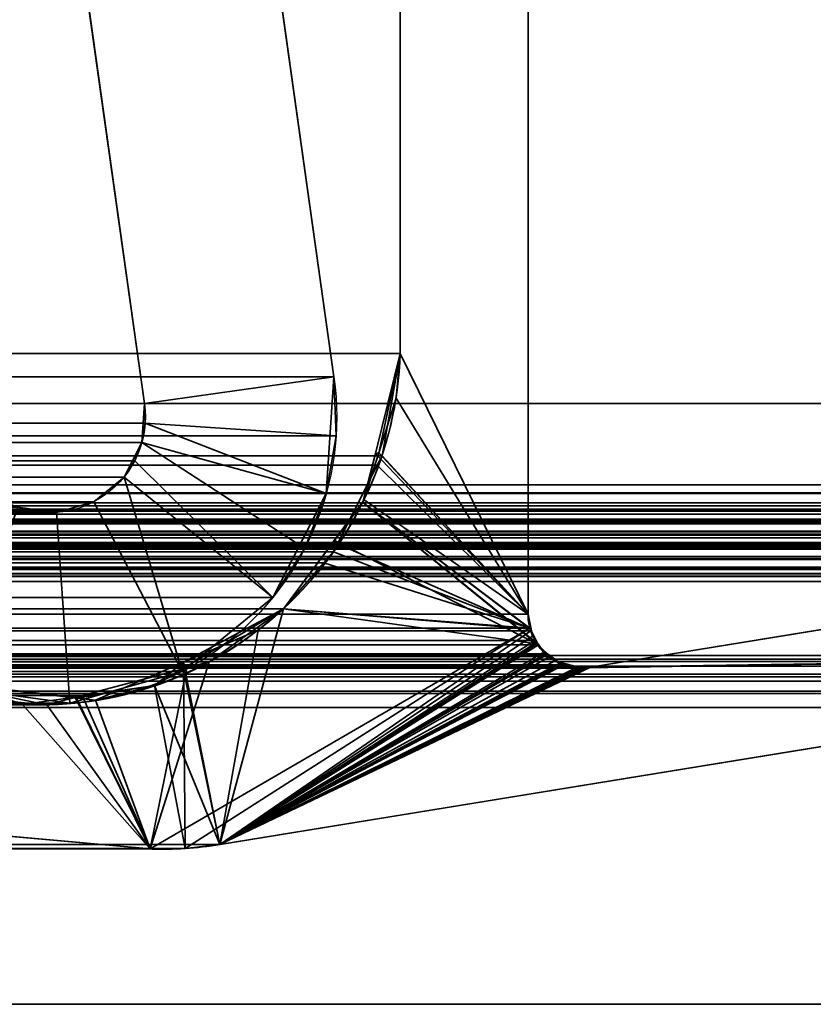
# Model space of a CAD drawing. Header units: millimetres. Extents: x -603 to 3703, y -120 to 193.
# Tile 914 of 938: x 3499.51 to 3505.74, y 2.65 to 10.36. Entities that reach past the tile are written whole.
import ezdxf

# ---------------------------------------------------------------- set-up
doc = ezdxf.new("R2010")
doc.units = ezdxf.units.MM
doc.layers.add('151', color=7, linetype='Continuous', true_color=0xffffff)

# ---------------------------------------------------------------- blocks, each defined once
blk = doc.blocks.new('UG_SURFACE_003')
at = {"layer": '151', "color": 252, "linetype": 'Continuous', "lineweight": 35}
for points in [[(3702.5001, -35, 2213.0001), (3702.5001, 174.4, 2213.0001), (2297.4999, 174.4, 2213.0001), (2297.4999, -35, 2213.0001)], [(2447.5, -35, 2063), (2447.5, 174.4, 2063), (3552.5, 174.4, 2063), (3552.5, -35, 2063)]]:
    blk.add_3dface(points, dxfattribs=at)
blk = doc.blocks.new('UG_SURFACE_166')
at = {"layer": '151', "color": 252, "linetype": 'Continuous', "lineweight": 35}
for points in [[(2486.0001, -46.92, 2022.5), (3513.9999, -46.92, 2022.5), (3513.9999, 14.42, 2022.5), (2486.0001, 14.42, 2022.5)], [(2487.5, -46.92, 2020.9999), (2487.5, 14.42, 2020.9999), (3512.5, 14.42, 2020.9999), (3512.5, -46.92, 2020.9999)], [(2498.9548, 14.2001, 2009.5453), (2498.0218, 7.5631, 2010.478), (3501.9782, 7.5631, 2010.478), (3501.0452, 14.2001, 2009.5453)], [(3500.4928, 7.3544, 2008.9927), (3499.5599, 13.9913, 2008.06), (3501.0452, 14.2001, 2009.5453), (3501.9782, 7.5631, 2010.478)], [(2500.4401, 13.9913, 2008.06), (3499.5599, 13.9913, 2008.06), (3500.4928, 7.3544, 2008.9927), (2499.5072, 7.3544, 2008.9927)], [(3501.9782, 7.5631, 2010.478), (2498.0218, 7.5631, 2010.478), (2498.0049, 7.1028, 2010.4952)], [(3501.9951, 7.1028, 2010.4952), (3501.9782, 7.5631, 2010.478), (2498.0049, 7.1028, 2010.4952)], [(3501.9782, 7.5631, 2010.478), (3501.9951, 7.1028, 2010.4952), (3500.4983, 7.2009, 2008.9984), (3500.4928, 7.3544, 2008.9927)], [(2499.5017, 7.2009, 2008.9984), (3500.4928, 7.3544, 2008.9927), (3500.4983, 7.2009, 2008.9984)], [(2499.5017, 7.2009, 2008.9984), (2499.5072, 7.3544, 2008.9927), (3500.4928, 7.3544, 2008.9927)], [(3500.4983, 7.2009, 2008.9984), (3500.4728, 7.0496, 2008.9726), (2499.5272, 7.0496, 2008.9726), (2499.5017, 7.2009, 2008.9984)], [(3501.9181, 6.6487, 2010.4182), (3501.7502, 6.2198, 2010.2503), (3500.4728, 7.0496, 2008.9726), (3500.4983, 7.2009, 2008.9984)], [(3500.4983, 7.2009, 2008.9984), (3501.9951, 7.1028, 2010.4952), (3501.9181, 6.6487, 2010.4182)], [(2498.0049, 7.1028, 2010.4952), (2498.0819, 6.6487, 2010.4182), (3501.9181, 6.6487, 2010.4182), (3501.9951, 7.1028, 2010.4952)], [(2499.5832, 6.9066, 2008.9169), (2499.5272, 7.0496, 2008.9726), (3500.4728, 7.0496, 2008.9726)], [(2499.5832, 6.9066, 2008.9169), (3500.4728, 7.0496, 2008.9726), (3500.4168, 6.9066, 2008.9169)], [(3500.4168, 6.9066, 2008.9169), (3500.4728, 7.0496, 2008.9726), (3501.7502, 6.2198, 2010.2503), (3501.4985, 5.834, 2009.9986)], [(3500.4168, 6.9066, 2008.9169), (3500.3328, 6.778, 2008.8329), (2499.6672, 6.778, 2008.8329), (2499.5832, 6.9066, 2008.9169)], [(3501.4985, 5.834, 2009.9986), (3500.7889, 5.2542, 2009.289), (3500.3328, 6.778, 2008.8329), (3500.4168, 6.9066, 2008.9169)], [(3500.0963, 6.5847, 2008.5964), (2499.9037, 6.5847, 2008.5964), (2499.6672, 6.778, 2008.8329), (3500.3328, 6.778, 2008.8329)], [(3500.7889, 5.2542, 2009.289), (3500.0963, 6.5847, 2008.5964), (3500.3328, 6.778, 2008.8329)], [(3501.9181, 6.6487, 2010.4182), (2498.0819, 6.6487, 2010.4182), (2498.2498, 6.2198, 2010.2503)], [(3501.7502, 6.2198, 2010.2503), (3501.9181, 6.6487, 2010.4182), (2498.2498, 6.2198, 2010.2503)], [(3499.8024, 6.5018, 2008.3022), (2500.1976, 6.5018, 2008.3022), (2499.9037, 6.5847, 2008.5964), (3500.0963, 6.5847, 2008.5964)], [(3499.8024, 6.5018, 2008.3022), (3500.0963, 6.5847, 2008.5964), (3500.7889, 5.2542, 2009.289), (3499.907, 5.0055, 2008.4069)], [(3499.4996, 6.543, 2007.9997), (2500.5004, 6.543, 2007.9997), (2500.1976, 6.5018, 2008.3022), (3499.8024, 6.5018, 2008.3022)], [(3499.907, 5.0055, 2008.4069), (3498.9989, 5.1291, 2007.499), (3499.4996, 6.543, 2007.9997), (3499.8024, 6.5018, 2008.3022)], [(2498.2498, 6.2198, 2010.2503), (2498.5015, 5.834, 2009.9986), (3501.4985, 5.834, 2009.9986), (3501.7502, 6.2198, 2010.2503)], [(3501.4985, 5.834, 2009.9986), (2498.5015, 5.834, 2009.9986), (2499.2111, 5.2542, 2009.289), (3500.7889, 5.2542, 2009.289)], [(3500.7889, 5.2542, 2009.289), (2499.2111, 5.2542, 2009.289), (2500.093, 5.0055, 2008.4069), (3499.907, 5.0055, 2008.4069)], [(3499.907, 5.0055, 2008.4069), (2500.093, 5.0055, 2008.4069), (2501.0011, 5.1291, 2007.499), (3498.9989, 5.1291, 2007.499)]]:
    blk.add_3dface(points, dxfattribs=at)
blk = doc.blocks.new('UG_SURFACE_167')
at = {"layer": '151', "color": 252, "linetype": 'Continuous', "lineweight": 35}
for points in [[(3500.4928, 7.3544, -7), (3499.5599, 13.9913, -7), (3501.0452, 14.2001, -7), (3501.9782, 7.5631, -7)], [(3501.9782, 7.5631, 2010.478), (3501.0452, 14.2001, 2009.5453), (3499.5599, 13.9913, 2008.06), (3500.4928, 7.3544, 2008.9927)], [(3501.0452, 14.2001, 2009.5453), (3501.9782, 7.5631, 2010.478), (3501.9782, 7.5631, -7), (3501.0452, 14.2001, -7)], [(3499.5599, 13.9913, 2008.06), (3499.5599, 13.9913, -7), (3500.4928, 7.3544, -7), (3500.4928, 7.3544, 2008.9927)], [(3501.9782, 7.5631, -7), (3501.9181, 6.6487, -7), (3500.4728, 7.0496, -7), (3500.4928, 7.3544, -7)], [(3500.4928, 7.3544, 2008.9927), (3500.4983, 7.2009, 2008.9984), (3501.9951, 7.1028, 2010.4952), (3501.9782, 7.5631, 2010.478)], [(3501.9782, 7.5631, -7), (3501.9951, 7.1028, 2010.4952), (3501.9181, 6.6487, 2010.4182)], [(3501.9181, 6.6487, 2010.4182), (3501.9181, 6.6487, -7), (3501.9782, 7.5631, -7)], [(3501.9782, 7.5631, -7), (3501.9782, 7.5631, 2010.478), (3501.9951, 7.1028, 2010.4952)], [(3500.4928, 7.3544, -7), (3500.4728, 7.0496, -7), (3500.4728, 7.0496, 2008.9726)], [(3500.4728, 7.0496, 2008.9726), (3500.4983, 7.2009, 2008.9984), (3500.4928, 7.3544, -7)], [(3500.4983, 7.2009, 2008.9984), (3500.4928, 7.3544, 2008.9927), (3500.4928, 7.3544, -7)], [(3500.4983, 7.2009, 2008.9984), (3500.4728, 7.0496, 2008.9726), (3501.7502, 6.2198, 2010.2503), (3501.9181, 6.6487, 2010.4182)], [(3501.9181, 6.6487, 2010.4182), (3501.9951, 7.1028, 2010.4952), (3500.4983, 7.2009, 2008.9984)], [(3500.4728, 7.0496, -7), (3500.3328, 6.778, -7), (3500.3328, 6.778, 2008.8329)], [(3500.3328, 6.778, 2008.8329), (3500.4168, 6.9066, 2008.9169), (3500.4728, 7.0496, -7)], [(3501.9181, 6.6487, -7), (3501.4985, 5.834, -7), (3500.3328, 6.778, -7), (3500.4728, 7.0496, -7)], [(3500.4168, 6.9066, 2008.9169), (3500.4728, 7.0496, 2008.9726), (3500.4728, 7.0496, -7)], [(3501.4985, 5.834, 2009.9986), (3501.7502, 6.2198, 2010.2503), (3500.4728, 7.0496, 2008.9726), (3500.4168, 6.9066, 2008.9169)], [(3500.4168, 6.9066, 2008.9169), (3500.3328, 6.778, 2008.8329), (3500.7889, 5.2542, 2009.289), (3501.4985, 5.834, 2009.9986)], [(3500.3328, 6.778, 2008.8329), (3500.3328, 6.778, -7), (3500.0963, 6.5847, -7), (3500.0963, 6.5847, 2008.5964)], [(3501.4985, 5.834, -7), (3500.7889, 5.2542, -7), (3500.0963, 6.5847, -7), (3500.3328, 6.778, -7)], [(3500.3328, 6.778, 2008.8329), (3500.0963, 6.5847, 2008.5964), (3500.7889, 5.2542, 2009.289)], [(3501.9181, 6.6487, -7), (3501.7502, 6.2198, 2010.2503), (3501.4985, 5.834, 2009.9986)], [(3501.4985, 5.834, 2009.9986), (3501.4985, 5.834, -7), (3501.9181, 6.6487, -7)], [(3501.9181, 6.6487, -7), (3501.9181, 6.6487, 2010.4182), (3501.7502, 6.2198, 2010.2503)], [(3500.0963, 6.5847, 2008.5964), (3500.0963, 6.5847, -7), (3499.8024, 6.5018, -7), (3499.8024, 6.5018, 2008.3022)], [(3499.8024, 6.5018, -7), (3500.0963, 6.5847, -7), (3500.7889, 5.2542, -7), (3499.907, 5.0055, -7)], [(3499.907, 5.0055, 2008.4069), (3500.7889, 5.2542, 2009.289), (3500.0963, 6.5847, 2008.5964), (3499.8024, 6.5018, 2008.3022)], [(3499.4996, 6.543, -7), (3499.8024, 6.5018, -7), (3499.907, 5.0055, -7), (3498.9989, 5.1291, -7)], [(3499.8024, 6.5018, 2008.3022), (3499.4996, 6.543, 2007.9997), (3498.9989, 5.1291, 2007.499), (3499.907, 5.0055, 2008.4069)], [(3499.8024, 6.5018, 2008.3022), (3499.8024, 6.5018, -7), (3499.4996, 6.543, -7), (3499.4996, 6.543, 2007.9997)], [(3500.7889, 5.2542, 2009.289), (3500.7889, 5.2542, -7), (3501.4985, 5.834, -7), (3501.4985, 5.834, 2009.9986)], [(3499.907, 5.0055, 2008.4069), (3499.907, 5.0055, -7), (3500.7889, 5.2542, -7), (3500.7889, 5.2542, 2009.289)], [(3498.9989, 5.1291, 2007.499), (3498.9989, 5.1291, -7), (3499.907, 5.0055, -7), (3499.907, 5.0055, 2008.4069)]]:
    blk.add_3dface(points, dxfattribs=at)
blk = doc.blocks.new('UG_SURFACE_221')
at = {"layer": '151', "color": 7, "linetype": 'Continuous', "lineweight": 35}
for points in [[(2489.4385, 6.7187, 2019.0616), (2489.4385, 11.8663, 2019.0616), (3510.5615, 11.8663, 2019.0616), (3510.5615, 6.7187, 2019.0616)], [(2496.5, 11.8277, 2012.0001), (2496.5, 5.7035, 2012.0001), (3503.5, 5.7035, 2012.0001), (3503.5, 11.8277, 2012.0001)], [(3503.5, 11.8277, 2012.0001), (3503.5, 5.7035, 2012.0001), (3502.4979, 7.7467, 2010.9978), (3502.4979, 11.5427, 2010.9978)], [(3511.5888, 7.3541, 2020.0887), (3511.5888, 11.6334, 2020.0887), (2488.4112, 11.6334, 2020.0887), (2488.4112, 7.3541, 2020.0887)], [(3502.4979, 11.5427, 2010.9978), (3502.4979, 7.7467, 2010.9978), (2497.5021, 7.7467, 2010.9978), (2497.5021, 11.5427, 2010.9978)], [(2497.5021, 7.7467, 2010.9978), (3502.4979, 7.7467, 2010.9978), (3502.3558, 6.9462, 2010.8557)], [(2497.6442, 6.9462, 2010.8557), (2497.5021, 7.7467, 2010.9978), (3502.3558, 6.9462, 2010.8557)], [(3503.5, 5.7035, 2012.0001), (3502.3558, 6.9462, 2010.8557), (3502.4979, 7.7467, 2010.9978)], [(3512.9354, 6.5775, 2021.4353), (3511.5888, 7.3541, 2020.0887), (2488.4112, 7.3541, 2020.0887), (2487.0646, 6.5775, 2021.4353)], [(3502.3558, 6.9462, 2010.8557), (3502.3179, 6.8713, 2010.8178), (2497.6821, 6.8713, 2010.8178), (2497.6442, 6.9462, 2010.8557)], [(3502.3179, 6.8713, 2010.8178), (3502.3558, 6.9462, 2010.8557), (3503.5, 5.7035, 2012.0001)], [(2498.0245, 6.1935, 2010.4754), (2497.6821, 6.8713, 2010.8178), (3502.3179, 6.8713, 2010.8178)], [(2498.0245, 6.1935, 2010.4754), (3502.3179, 6.8713, 2010.8178), (3501.9755, 6.1935, 2010.4754)], [(3503.5, 5.7035, 2012.0001), (3503.5145, 5.5934, 2012.0144), (3501.9755, 6.1935, 2010.4754), (3502.3179, 6.8713, 2010.8178)], [(2489.4385, 6.7187, 2019.0616), (3510.5565, 6.6534, 2019.0566), (3510.5557, 6.6507, 2019.0556)], [(2489.4385, 6.7187, 2019.0616), (3510.5615, 6.7187, 2019.0616), (3510.5565, 6.6534, 2019.0566)], [(3510.5557, 6.6507, 2019.0556), (2489.4474, 6.6515, 2019.0527), (2489.4385, 6.7187, 2019.0616)], [(2489.4474, 6.6515, 2019.0527), (3510.5557, 6.6507, 2019.0556), (3510.5271, 6.5518, 2019.027)], [(2489.4531, 6.6087, 2019.047), (2489.4474, 6.6515, 2019.0527), (3510.5271, 6.5518, 2019.027)], [(2487.0646, 6.5775, 2021.4353), (2486.9947, 6.5146, 2021.5054), (3513.0043, 6.5122, 2021.5044)], [(3513.0043, 6.5122, 2021.5044), (3512.9354, 6.5775, 2021.4353), (2487.0646, 6.5775, 2021.4353)], [(2489.4531, 6.6087, 2019.047), (3510.5271, 6.5518, 2019.027), (3510.5121, 6.5273, 2019.012)], [(3510.5121, 6.5273, 2019.012), (2489.4872, 6.5255, 2019.0129), (2489.4531, 6.6087, 2019.047)], [(2486.98, 6.5013, 2021.5201), (2486.9423, 6.4347, 2021.5576), (3513.0572, 6.4343, 2021.5571)], [(2486.9947, 6.5146, 2021.5054), (2486.98, 6.5013, 2021.5201), (3513.0293, 6.4886, 2021.5294)], [(2486.98, 6.5013, 2021.5201), (3513.0572, 6.4343, 2021.5571), (3513.0293, 6.4886, 2021.5294)], [(3513.0293, 6.4886, 2021.5294), (3513.0043, 6.5122, 2021.5044), (2486.9947, 6.5146, 2021.5054)], [(2489.4927, 6.5122, 2019.0074), (2489.4872, 6.5255, 2019.0129), (3510.5121, 6.5273, 2019.012)], [(2489.4927, 6.5122, 2019.0074), (3510.5121, 6.5273, 2019.012), (3510.464, 6.449, 2018.9638)], [(2489.4927, 6.5122, 2019.0074), (3510.464, 6.449, 2018.9638), (3510.4356, 6.4249, 2018.9354)], [(3510.4356, 6.4249, 2018.9354), (2489.5635, 6.4213, 2018.9364), (2489.4927, 6.5122, 2019.0074)], [(2486.9354, 6.4222, 2021.5647), (2486.9158, 6.3416, 2021.5843), (3513.0839, 6.331, 2021.584)], [(2486.9366, 6.4244, 2021.5633), (2486.9354, 6.4222, 2021.5647), (3513.068, 6.4131, 2021.5681)], [(2486.9354, 6.4222, 2021.5647), (3513.0839, 6.331, 2021.584), (3513.068, 6.4131, 2021.5681)], [(2486.9423, 6.4347, 2021.5576), (2486.9366, 6.4244, 2021.5633), (3513.0627, 6.4236, 2021.5626)], [(3513.068, 6.4131, 2021.5681), (3513.0627, 6.4236, 2021.5626), (2486.9366, 6.4244, 2021.5633)], [(3513.0627, 6.4236, 2021.5626), (3513.0572, 6.4343, 2021.5571), (2486.9423, 6.4347, 2021.5576)], [(2489.5704, 6.4125, 2018.9295), (2489.5635, 6.4213, 2018.9364), (3510.4356, 6.4249, 2018.9354)], [(2489.625, 6.3688, 2018.8751), (2489.5704, 6.4125, 2018.9295), (3510.4356, 6.4249, 2018.9354)], [(2489.625, 6.3688, 2018.8751), (3510.4356, 6.4249, 2018.9354), (3510.3528, 6.3547, 2018.8527)], [(3513.0792, 6.243, 2021.5793), (2486.9153, 6.3315, 2021.5845), (2486.9142, 6.3011, 2021.5859)], [(2486.9158, 6.3416, 2021.5843), (2486.9153, 6.3315, 2021.5845), (3513.0839, 6.331, 2021.584)], [(2486.9153, 6.3315, 2021.5845), (3513.0792, 6.243, 2021.5793), (3513.0856, 6.3226, 2021.5857)], [(3513.0856, 6.3226, 2021.5857), (3513.0839, 6.331, 2021.584), (2486.9153, 6.3315, 2021.5845)], [(2489.625, 6.3688, 2018.8751), (3510.3528, 6.3547, 2018.8527), (3510.3343, 6.3481, 2018.8344)], [(3510.3343, 6.3481, 2018.8344), (2489.6665, 6.3524, 2018.8336), (2489.625, 6.3688, 2018.8751)], [(2489.6665, 6.3524, 2018.8336), (3510.3343, 6.3481, 2018.8344), (3510.2079, 6.3024, 2018.708)], [(3510.2079, 6.3024, 2018.708), (2489.7921, 6.3024, 2018.708), (2489.6665, 6.3524, 2018.8336)], [(2486.9142, 6.3011, 2021.5859), (2486.9235, 6.2316, 2021.5766), (3513.0765, 6.2316, 2021.5766)], [(3513.0765, 6.2316, 2021.5766), (3513.0792, 6.243, 2021.5793), (2486.9142, 6.3011, 2021.5859)], [(2487.9708, 6.2483, 2020.529), (2488.0657, 6.2609, 2020.4341), (3511.9343, 6.2604, 2020.4341)], [(3511.9343, 6.2604, 2020.4341), (3512.0292, 6.2483, 2020.529), (2487.9708, 6.2483, 2020.529)], [(3511.8949, 6.2655, 2020.395), (2488.0657, 6.2609, 2020.4341), (2488.1022, 6.2657, 2020.3977)], [(3511.8949, 6.2655, 2020.395), (3511.9343, 6.2604, 2020.4341), (2488.0657, 6.2609, 2020.4341)], [(2488.1022, 6.2657, 2020.3977), (3511.843, 6.248, 2020.3431), (3511.8949, 6.2655, 2020.395)], [(2488.1022, 6.2657, 2020.3977), (2488.157, 6.2479, 2020.3431), (3511.843, 6.248, 2020.3431)], [(2496.0108, 5.2872, 2012.4891), (2489.7921, 6.3024, 2018.708), (3510.2079, 6.3024, 2018.708), (3503.9892, 5.2872, 2012.4891)], [(3503.9892, 5.2872, 2012.4891), (3510.2079, 6.3024, 2018.708), (3510.1891, 5.381, 2018.6892)], [(2486.9235, 6.2316, 2021.5766), (2486.9275, 6.2218, 2021.5724), (3513.0723, 6.222, 2021.5724)], [(3513.0723, 6.222, 2021.5724), (3513.0765, 6.2316, 2021.5766), (2486.9235, 6.2316, 2021.5766)], [(3513.0723, 6.222, 2021.5724), (2486.9275, 6.2218, 2021.5724), (2486.9597, 6.1447, 2021.5404)], [(3513.0723, 6.222, 2021.5724), (2486.9597, 6.1447, 2021.5404), (2486.9657, 6.1377, 2021.5344)], [(2486.9657, 6.1377, 2021.5344), (3513.0346, 6.1368, 2021.5347), (3513.0723, 6.222, 2021.5724)], [(3512.0292, 6.2483, 2020.529), (3512.6932, 6.0016, 2021.1933), (2487.3068, 6.0016, 2021.1933), (2487.9708, 6.2483, 2020.529)], [(3511.7714, 6.2239, 2020.2715), (3511.843, 6.248, 2020.3431), (2488.157, 6.2479, 2020.3431)], [(3511.7714, 6.2239, 2020.2715), (2488.157, 6.2479, 2020.3431), (2488.2264, 6.2251, 2020.2734)], [(2488.2264, 6.2251, 2020.2734), (3511.7602, 6.214, 2020.2601), (3511.7714, 6.2239, 2020.2715)], [(2488.2264, 6.2251, 2020.2734), (2488.2398, 6.2136, 2020.2603), (3511.7602, 6.214, 2020.2601)], [(3511.7602, 6.214, 2020.2601), (2488.2398, 6.2136, 2020.2603), (2488.3065, 6.1556, 2020.1936)], [(2488.3065, 6.1556, 2020.1936), (3511.6937, 6.1552, 2020.1936), (3511.7602, 6.214, 2020.2601)], [(3501.9755, 6.1935, 2010.4754), (3501.8983, 6.1057, 2010.3981), (2498.1017, 6.1057, 2010.3981), (2498.0245, 6.1935, 2010.4754)], [(3501.8983, 6.1057, 2010.3981), (3501.9755, 6.1935, 2010.4754), (3503.5145, 5.5934, 2012.0144)], [(3513.0346, 6.1368, 2021.5347), (2486.9657, 6.1377, 2021.5344), (2487.0267, 6.0664, 2021.4734)], [(3513.0327, 6.1326, 2021.5328), (3513.0346, 6.1368, 2021.5347), (2487.0267, 6.0664, 2021.4734)], [(3513.0327, 6.1326, 2021.5328), (2487.0267, 6.0664, 2021.4734), (2487.0315, 6.0638, 2021.4686)], [(2487.0315, 6.0638, 2021.4686), (3512.9681, 6.0644, 2021.4682), (3513.0327, 6.1326, 2021.5328)], [(3511.6918, 6.1535, 2020.1917), (2488.3065, 6.1556, 2020.1936), (2488.307, 6.1552, 2020.1931)], [(3511.6918, 6.1535, 2020.1917), (3511.6937, 6.1552, 2020.1936), (2488.3065, 6.1556, 2020.1936)], [(2488.307, 6.1552, 2020.1931), (3511.6465, 6.0731, 2020.1464), (3511.6918, 6.1535, 2020.1917)], [(2488.307, 6.1552, 2020.1931), (2488.3535, 6.0731, 2020.1464), (3511.6465, 6.0731, 2020.1464)], [(2498.1017, 6.1057, 2010.3981), (3501.8983, 6.1057, 2010.3981), (3501.5821, 5.7463, 2010.0822), (2498.4179, 5.7463, 2010.0822)], [(3503.5145, 5.5934, 2012.0144), (3501.5821, 5.7463, 2010.0822), (3501.8983, 6.1057, 2010.3981)], [(3512.9592, 6.0552, 2021.4593), (3512.9681, 6.0644, 2021.4682), (2487.0315, 6.0638, 2021.4686)], [(2487.0315, 6.0638, 2021.4686), (2487.1159, 6.0181, 2021.384), (3512.8839, 6.0204, 2021.3838)], [(3512.8839, 6.0204, 2021.3838), (3512.9592, 6.0552, 2021.4593), (2487.0315, 6.0638, 2021.4686)], [(3512.8839, 6.0204, 2021.3838), (2487.1159, 6.0181, 2021.384), (2487.1392, 6.0054, 2021.3606)], [(3512.8386, 5.9996, 2021.3387), (3512.8839, 6.0204, 2021.3838), (2487.1392, 6.0054, 2021.3606)], [(3511.6327, 6.0214, 2020.1328), (2488.3535, 6.0731, 2020.1464), (2488.3714, 5.981, 2020.1285)], [(3511.6327, 6.0214, 2020.1328), (3511.6465, 6.0731, 2020.1464), (2488.3535, 6.0731, 2020.1464)], [(2488.3714, 5.981, 2020.1285), (3511.6284, 5.9608, 2020.1285), (3511.6327, 6.0214, 2020.1328)], [(2487.1392, 6.0054, 2021.3606), (2487.2069, 5.999, 2021.2929), (3512.7933, 6.0002, 2021.2932)], [(3512.7933, 6.0002, 2021.2932), (3512.8386, 5.9996, 2021.3387), (2487.1392, 6.0054, 2021.3606)], [(2487.2069, 5.999, 2021.2929), (2487.263, 5.9938, 2021.2369), (3512.6932, 6.0016, 2021.1933)], [(3512.6932, 6.0016, 2021.1933), (3512.7933, 6.0002, 2021.2932), (2487.2069, 5.999, 2021.2929)], [(2487.263, 5.9938, 2021.2369), (2487.3068, 6.0016, 2021.1933), (3512.6932, 6.0016, 2021.1933)], [(3511.6749, 2.6459, 2020.175), (3511.6284, 5.9608, 2020.1285), (2488.3716, 5.9608, 2020.1285), (2488.3251, 2.6459, 2020.175)], [(2488.3714, 5.981, 2020.1285), (2488.3716, 5.9608, 2020.1285), (3511.6284, 5.9608, 2020.1285)], [(2498.4179, 5.7463, 2010.0822), (3501.5821, 5.7463, 2010.0822), (3501.0002, 5.3308, 2009.5)], [(2498.9998, 5.3308, 2009.5), (2498.4179, 5.7463, 2010.0822), (3501.0002, 5.3308, 2009.5)], [(3503.5145, 5.5934, 2012.0144), (3500.5369, 3.8635, 2009.0368), (3501.0002, 5.3308, 2009.5), (3501.5821, 5.7463, 2010.0822)], [(3503.5145, 5.5934, 2012.0144), (2496.5, 5.7035, 2012.0001), (2496.4924, 5.6228, 2012.0077)], [(3503.5145, 5.5934, 2012.0144), (3503.5, 5.7035, 2012.0001), (2496.5, 5.7035, 2012.0001)], [(3503.5539, 5.4968, 2012.054), (2496.4759, 5.5732, 2012.0242), (2496.4585, 5.521, 2012.0413)], [(2496.4924, 5.6228, 2012.0077), (2496.4759, 5.5732, 2012.0242), (3503.5229, 5.5726, 2012.023)], [(3503.5539, 5.4968, 2012.054), (3503.5229, 5.5726, 2012.023), (2496.4759, 5.5732, 2012.0242)], [(2496.4924, 5.6228, 2012.0077), (3503.5229, 5.5726, 2012.023), (3503.5145, 5.5934, 2012.0144)], [(3500.8128, 3.8675, 2009.3126), (3500.5369, 3.8635, 2009.0368), (3503.5145, 5.5934, 2012.0144)], [(3503.5145, 5.5934, 2012.0144), (3503.5229, 5.5726, 2012.023), (3501.085, 3.8982, 2009.5851), (3500.8128, 3.8675, 2009.3126)], [(3503.5229, 5.5726, 2012.023), (3503.5539, 5.4968, 2012.054), (3501.085, 3.8982, 2009.5851)], [(2496.4585, 5.521, 2012.0413), (2496.4192, 5.4625, 2012.0809), (3503.5808, 5.4631, 2012.0807)], [(2496.4585, 5.521, 2012.0413), (3503.5808, 5.4631, 2012.0807), (3503.5539, 5.4968, 2012.054)], [(3501.085, 3.8982, 2009.5851), (3503.5539, 5.4968, 2012.054), (3503.5808, 5.4631, 2012.0807)], [(2496.3894, 5.4187, 2012.1105), (2496.3293, 5.3728, 2012.1708), (3503.6702, 5.3722, 2012.1701)], [(3503.6373, 5.392, 2012.1372), (2496.4192, 5.4625, 2012.0809), (2496.3894, 5.4187, 2012.1105)], [(2496.3894, 5.4187, 2012.1105), (3503.6702, 5.3722, 2012.1701), (3503.6373, 5.392, 2012.1372)], [(3503.6373, 5.392, 2012.1372), (3503.5808, 5.4631, 2012.0807), (2496.4192, 5.4625, 2012.0809)], [(3503.5808, 5.4631, 2012.0807), (3503.6373, 5.392, 2012.1372), (3501.085, 3.8982, 2009.5851)], [(2489.557, 5.2979, 2018.9431), (2489.6746, 5.3615, 2018.8253), (3510.3247, 5.3519, 2018.8246)], [(3510.3247, 5.3519, 2018.8246), (3510.3974, 5.3323, 2018.8975), (2489.557, 5.2979, 2018.9431)], [(3510.3974, 5.3323, 2018.8975), (3510.442, 5.2969, 2018.9419), (2489.557, 5.2979, 2018.9431)], [(3510.2162, 5.3809, 2018.7163), (2489.6746, 5.3615, 2018.8253), (2489.6784, 5.3634, 2018.8217)], [(3510.2162, 5.3809, 2018.7163), (3510.3247, 5.3519, 2018.8246), (2489.6746, 5.3615, 2018.8253)], [(2489.6784, 5.3634, 2018.8217), (2489.8109, 5.381, 2018.6892), (3510.1891, 5.381, 2018.6892)], [(3510.1891, 5.381, 2018.6892), (3510.2162, 5.3809, 2018.7163), (2489.6784, 5.3634, 2018.8217)], [(2489.8109, 5.381, 2018.6892), (2498.915, 3.8982, 2009.5851), (3501.085, 3.8982, 2009.5851), (3510.1891, 5.381, 2018.6892)], [(2496.2699, 5.3276, 2012.2302), (2496.2139, 5.3143, 2012.2859), (3503.7854, 5.3054, 2012.2852)], [(3503.7794, 5.3064, 2012.2793), (2496.3293, 5.3728, 2012.1708), (2496.2699, 5.3276, 2012.2302)], [(2496.2699, 5.3276, 2012.2302), (3503.7854, 5.3054, 2012.2852), (3503.7794, 5.3064, 2012.2793)], [(3503.7794, 5.3064, 2012.2793), (3503.6702, 5.3722, 2012.1701), (2496.3293, 5.3728, 2012.1708)], [(3501.0002, 5.3308, 2009.5), (3500.8254, 5.2845, 2009.3255), (2499.1746, 5.2845, 2009.3255), (2498.9998, 5.3308, 2009.5)], [(3500.8254, 5.2845, 2009.3255), (3501.0002, 5.3308, 2009.5), (3500.5369, 3.8635, 2009.0368)], [(3501.085, 3.8982, 2009.5851), (3503.6373, 5.392, 2012.1372), (3503.6702, 5.3722, 2012.1701)], [(3510.1891, 5.381, 2018.6892), (3501.085, 3.8982, 2009.5851), (3503.9213, 5.2819, 2012.4211), (3503.9725, 5.2849, 2012.4724)], [(3503.6702, 5.3722, 2012.1701), (3503.7794, 5.3064, 2012.2793), (3501.085, 3.8982, 2009.5851)], [(3510.1891, 5.381, 2018.6892), (3503.9725, 5.2849, 2012.4724), (3503.9892, 5.2872, 2012.4891)], [(3510.5202, 5.2345, 2019.0203), (2489.465, 5.2088, 2019.0351), (2489.5282, 5.2822, 2018.9719)], [(3510.5202, 5.2345, 2019.0203), (2489.5282, 5.2822, 2018.9719), (2489.557, 5.2979, 2018.9431)], [(2489.557, 5.2979, 2018.9431), (3510.442, 5.2969, 2018.9419), (3510.5202, 5.2345, 2019.0203)], [(2496.0108, 5.2872, 2012.4891), (3503.9892, 5.2872, 2012.4891), (3503.9725, 5.2849, 2012.4724)], [(2496.062, 5.2822, 2012.4381), (2496.0108, 5.2872, 2012.4891), (3503.9725, 5.2849, 2012.4724)], [(2496.0787, 5.2819, 2012.4211), (2496.062, 5.2822, 2012.4381), (3503.9725, 5.2849, 2012.4724)], [(3503.9067, 5.2844, 2012.4068), (2496.093, 5.2853, 2012.4068), (2496.0787, 5.2819, 2012.4211)], [(3503.9725, 5.2849, 2012.4724), (3503.9213, 5.2819, 2012.4211), (2496.0787, 5.2819, 2012.4211)], [(2496.0787, 5.2819, 2012.4211), (3503.9213, 5.2819, 2012.4211), (3503.9067, 5.2844, 2012.4068)], [(3503.7854, 5.3054, 2012.2852), (2496.2139, 5.3143, 2012.2859), (2496.093, 5.2853, 2012.4068)], [(2496.093, 5.2853, 2012.4068), (3503.9067, 5.2844, 2012.4068), (3503.7854, 5.3054, 2012.2852)], [(2499.1746, 5.2845, 2009.3255), (3500.8254, 5.2845, 2009.3255), (3500.0048, 5.0668, 2008.5049), (2499.9952, 5.0668, 2008.5049)], [(3500.5369, 3.8635, 2009.0368), (3500.0048, 5.0668, 2008.5049), (3500.8254, 5.2845, 2009.3255)], [(3501.085, 3.8982, 2009.5851), (3503.7794, 5.3064, 2012.2793), (3503.7854, 5.3054, 2012.2852), (3503.9067, 5.2844, 2012.4068)], [(3503.9067, 5.2844, 2012.4068), (3503.9213, 5.2819, 2012.4211), (3501.085, 3.8982, 2009.5851)], [(3510.5615, 5.178, 2019.0616), (2489.4042, 5.1012, 2019.0959), (2489.4385, 5.178, 2019.0616)], [(3510.5615, 5.178, 2019.0616), (3510.5958, 5.1012, 2019.0959), (2489.4042, 5.1012, 2019.0959)], [(3510.5615, 5.178, 2019.0616), (2489.4385, 5.178, 2019.0616), (2489.465, 5.2088, 2019.0351)], [(3510.5202, 5.2345, 2019.0203), (3510.5367, 5.2122, 2019.0365), (2489.465, 5.2088, 2019.0351)], [(2489.465, 5.2088, 2019.0351), (3510.5367, 5.2122, 2019.0365), (3510.5615, 5.178, 2019.0616)], [(2489.3956, 5.0824, 2019.1042), (2489.4042, 5.1012, 2019.0959), (3510.5958, 5.1012, 2019.0959), (3510.6044, 5.0824, 2019.1042)], [(3499.7272, 4.9932, 2008.2273), (2500.8571, 5.113, 2007.643), (2500.2728, 4.9932, 2008.2273)], [(3499.7272, 4.9932, 2008.2273), (3499.1429, 5.113, 2007.643), (2500.8571, 5.113, 2007.643)], [(3499.1429, 5.113, 2007.643), (3499.7272, 4.9932, 2008.2273), (3500.5369, 3.8635, 2009.0368), (3497.8342, 4.1071, 2006.3343)], [(3510.6044, 5.0824, 2019.1042), (2489.3775, 4.9715, 2019.1224), (2489.3956, 5.0824, 2019.1042)], [(3510.6044, 5.0824, 2019.1042), (3510.6225, 4.9715, 2019.1224), (2489.3775, 4.9715, 2019.1224)], [(2500.2728, 4.9932, 2008.2273), (2499.9952, 5.0668, 2008.5049), (3500.0048, 5.0668, 2008.5049)], [(2500.2728, 4.9932, 2008.2273), (3500.0048, 5.0668, 2008.5049), (3499.7272, 4.9932, 2008.2273)], [(3500.5369, 3.8635, 2009.0368), (3499.7272, 4.9932, 2008.2273), (3500.0048, 5.0668, 2008.5049)], [(2489.295, 2.0412, 2019.2049), (2489.3775, 4.9715, 2019.1224), (3510.6225, 4.9715, 2019.1224), (3510.705, 2.0412, 2019.2049)], [(2499.4631, 3.8635, 2009.0368), (2502.1658, 4.1071, 2006.3343), (3497.8342, 4.1071, 2006.3343), (3500.5369, 3.8635, 2009.0368)], [(3501.085, 3.8982, 2009.5851), (2498.915, 3.8982, 2009.5851), (2499.1899, 3.8674, 2009.3102)], [(3500.8128, 3.8675, 2009.3126), (3501.085, 3.8982, 2009.5851), (2499.1899, 3.8674, 2009.3102)], [(3500.8128, 3.8675, 2009.3126), (2499.1899, 3.8674, 2009.3102), (2499.4631, 3.8635, 2009.0368)], [(2499.4631, 3.8635, 2009.0368), (3500.5369, 3.8635, 2009.0368), (3500.8128, 3.8675, 2009.3126)]]:
    blk.add_3dface(points, dxfattribs=at)
blk = doc.blocks.new('UG_SURFACE_222')
at = {"layer": '151', "color": 7, "linetype": 'Continuous', "lineweight": 35}
for points in [[(3503.5, 11.8277, -7), (3503.5, 5.7035, -7), (3502.4979, 7.7467, -7), (3502.4979, 11.5427, -7)], [(3503.5, 5.7035, 2012.0001), (3503.5, 11.8277, 2012.0001), (3502.4979, 11.5427, 2010.9978), (3502.4979, 7.7467, 2010.9978)], [(3503.5, 11.8277, 2012.0001), (3503.5, 5.7035, 2012.0001), (3503.5, 5.7035, -7), (3503.5, 11.8277, -7)], [(3502.4979, 11.5427, -7), (3502.4979, 7.7467, -7), (3502.4979, 7.7467, 2010.9978), (3502.4979, 11.5427, 2010.9978)], [(3502.4979, 7.7467, -7), (3502.3053, 6.9637, -7), (3502.3291, 6.9688, 2010.829)], [(3502.3053, 6.9637, -7), (3502.4979, 7.7467, -7), (3503.5, 5.7035, -7)], [(3502.3291, 6.9688, 2010.829), (3502.465, 7.3975, 2010.9649), (3502.4979, 7.7467, -7)], [(3502.465, 7.3975, 2010.9649), (3502.4979, 7.7467, 2010.9978), (3502.4979, 7.7467, -7)], [(3502.4979, 7.7467, 2010.9978), (3502.465, 7.3975, 2010.9649), (3503.5, 5.7035, 2012.0001)], [(3503.5, 5.7035, 2012.0001), (3502.465, 7.3975, 2010.9649), (3502.3291, 6.9688, 2010.829)], [(3502.2058, 6.5802, 2010.7059), (3502.3291, 6.9688, 2010.829), (3502.3053, 6.9637, -7)], [(3502.3291, 6.9688, 2010.829), (3502.2058, 6.5802, 2010.7059), (3503.5145, 5.5936, 2012.0144), (3503.5, 5.7035, 2012.0001)], [(3502.3053, 6.9637, -7), (3502.2161, 6.601, -7), (3502.2058, 6.5802, 2010.7059)], [(3503.5, 5.7035, -7), (3502.2161, 6.601, -7), (3502.3053, 6.9637, -7)], [(3502.2161, 6.601, -7), (3501.9712, 6.2711, -7), (3501.9832, 6.2824, 2010.483)], [(3501.9712, 6.2711, -7), (3502.2161, 6.601, -7), (3503.5, 5.7035, -7), (3503.5248, 5.5859, -7)], [(3501.9832, 6.2824, 2010.483), (3502.2058, 6.5802, 2010.7059), (3502.2161, 6.601, -7)], [(3503.5689, 5.4724, 2012.0687), (3502.2058, 6.5802, 2010.7059), (3501.9832, 6.2824, 2010.483)], [(3502.2058, 6.5802, 2010.7059), (3503.5689, 5.4724, 2012.0687), (3503.5648, 5.4813, 2012.0647)], [(3503.5648, 5.4813, 2012.0647), (3503.5181, 5.5853, 2012.0182), (3502.2058, 6.5802, 2010.7059)], [(3503.5181, 5.5853, 2012.0182), (3503.5145, 5.5936, 2012.0144), (3502.2058, 6.5802, 2010.7059)], [(3501.085, 3.8982, 2009.5851), (3510.1891, 5.381, 2018.6892), (3510.2079, 6.3024, 2018.708), (3503.9892, 5.2872, 2012.4891)], [(3501.5821, 5.7463, 2010.0822), (3501.9832, 6.2824, 2010.483), (3501.9712, 6.2711, -7)], [(3501.9832, 6.2824, 2010.483), (3501.5821, 5.7463, 2010.0822), (3503.5689, 5.4724, 2012.0687)], [(3501.9712, 6.2711, -7), (3501.5821, 5.7463, -7), (3501.5821, 5.7463, 2010.0822)], [(3503.5248, 5.5859, -7), (3501.5821, 5.7463, -7), (3501.9712, 6.2711, -7)], [(3503.9892, 5.2872, -7), (3510.2079, 6.3024, -7), (3510.1891, 5.381, -7)], [(3503.9892, 5.2872, 2012.4891), (3510.2079, 6.3024, 2018.708), (3510.2079, 6.3024, -7), (3503.9892, 5.2872, -7)], [(3501.5821, 5.7463, -7), (3500.7951, 5.2773, -7), (3500.7985, 5.3266, 2009.2983)], [(3501.085, 3.8982, -7), (3500.7951, 5.2773, -7), (3501.5821, 5.7463, -7)], [(3500.7985, 5.3266, 2009.2983), (3501.3838, 5.5793, 2009.8839), (3501.5821, 5.7463, -7)], [(3501.5821, 5.7463, -7), (3503.5248, 5.5859, -7), (3503.536, 5.5325, -7), (3501.085, 3.8982, -7)], [(3501.5821, 5.7463, 2010.0822), (3501.3838, 5.5793, 2009.8839), (3501.085, 3.8982, 2009.5851), (3503.5689, 5.4724, 2012.0687)], [(3501.3838, 5.5793, 2009.8839), (3501.5821, 5.7463, 2010.0822), (3501.5821, 5.7463, -7)], [(3503.5248, 5.5859, -7), (3503.5, 5.7035, -7), (3503.5, 5.7035, 2012.0001)], [(3503.5, 5.7035, 2012.0001), (3503.5145, 5.5936, 2012.0144), (3503.5248, 5.5859, -7)], [(3501.085, 3.8982, 2009.5851), (3501.3838, 5.5793, 2009.8839), (3500.7985, 5.3266, 2009.2983)], [(3503.5145, 5.5936, 2012.0144), (3503.5181, 5.5853, 2012.0182), (3503.5248, 5.5859, -7)], [(3503.536, 5.5325, -7), (3503.5248, 5.5859, -7), (3503.5181, 5.5853, 2012.0182)], [(3503.5691, 5.4841, -7), (3503.536, 5.5325, -7), (3503.5181, 5.5853, 2012.0182)], [(3503.5181, 5.5853, 2012.0182), (3503.5648, 5.4813, 2012.0647), (3503.5691, 5.4841, -7)], [(3501.085, 3.8982, -7), (3503.536, 5.5325, -7), (3503.5691, 5.4841, -7)], [(3503.5691, 5.4841, -7), (3503.6232, 5.4054, -7), (3501.085, 3.8982, -7)], [(3503.6232, 5.4054, -7), (3503.5691, 5.4841, -7), (3503.5648, 5.4813, 2012.0647)], [(3503.5648, 5.4813, 2012.0647), (3503.5689, 5.4724, 2012.0687), (3503.6232, 5.4054, -7)], [(3503.6514, 5.3941, 2012.1515), (3503.5689, 5.4724, 2012.0687), (3501.085, 3.8982, 2009.5851)], [(3501.085, 3.8982, -7), (3503.6232, 5.4054, -7), (3503.6495, 5.3882, -7)], [(3503.5689, 5.4724, 2012.0687), (3503.6495, 5.3882, -7), (3503.6232, 5.4054, -7)], [(3503.5689, 5.4724, 2012.0687), (3503.6514, 5.3941, 2012.1515), (3503.6495, 5.3882, -7)], [(3500.1085, 5.0287, 2008.6086), (3500.7985, 5.3266, 2009.2983), (3500.5713, 5.1439, -7)], [(3500.7985, 5.3266, 2009.2983), (3500.1085, 5.0287, 2008.6086), (3500.5369, 3.8635, 2009.0368), (3500.8118, 3.8675, 2009.3117)], [(3500.7985, 5.3266, 2009.2983), (3500.7951, 5.2773, -7), (3500.5713, 5.1439, -7)], [(3500.8118, 3.8675, 2009.3117), (3501.085, 3.8982, 2009.5851), (3500.7985, 5.3266, 2009.2983)], [(3501.085, 3.8982, 2009.5851), (3503.71, 5.3386, 2012.2099), (3503.6514, 5.3941, 2012.1515)], [(3503.6495, 5.3882, -7), (3503.758, 5.317, -7), (3501.085, 3.8982, -7)], [(3510.1891, 5.381, -7), (3501.085, 3.8982, -7), (3503.9213, 5.2819, -7), (3503.9551, 5.2832, -7)], [(3510.1891, 5.381, 2018.6892), (3501.085, 3.8982, 2009.5851), (3501.085, 3.8982, -7), (3510.1891, 5.381, -7)], [(3503.7582, 5.3257, 2012.2583), (3503.71, 5.3386, 2012.2099), (3501.085, 3.8982, 2009.5851)], [(3503.8903, 5.2902, 2012.3901), (3503.7582, 5.3257, 2012.2583), (3501.085, 3.8982, 2009.5851)], [(3503.758, 5.317, -7), (3503.6495, 5.3882, -7), (3503.6514, 5.3941, 2012.1515)], [(3503.6514, 5.3941, 2012.1515), (3503.71, 5.3386, 2012.2099), (3503.758, 5.317, -7)], [(3503.71, 5.3386, 2012.2099), (3503.7582, 5.3257, 2012.2583), (3503.758, 5.317, -7)], [(3503.7673, 5.3109, -7), (3503.758, 5.317, -7), (3503.7582, 5.3257, 2012.2583)], [(3503.89, 5.2878, -7), (3503.7673, 5.3109, -7), (3503.7582, 5.3257, 2012.2583)], [(3503.7582, 5.3257, 2012.2583), (3503.8903, 5.2902, 2012.3901), (3503.89, 5.2878, -7)], [(3510.1891, 5.381, -7), (3503.9551, 5.2832, -7), (3503.9892, 5.2872, -7)], [(3501.085, 3.8982, -7), (3500.5713, 5.1439, -7), (3500.7951, 5.2773, -7)], [(3503.758, 5.317, -7), (3503.7673, 5.3109, -7), (3501.085, 3.8982, -7)], [(3501.085, 3.8982, -7), (3503.7673, 5.3109, -7), (3503.89, 5.2878, -7)], [(3501.085, 3.8982, 2009.5851), (3503.9213, 5.2819, 2012.4211), (3503.8903, 5.2902, 2012.3901)], [(3503.89, 5.2878, -7), (3503.9213, 5.2819, -7), (3501.085, 3.8982, -7)], [(3503.9892, 5.2872, 2012.4891), (3503.9551, 5.2832, 2012.4552), (3501.085, 3.8982, 2009.5851)], [(3503.9551, 5.2832, 2012.4552), (3503.9213, 5.2819, 2012.4211), (3501.085, 3.8982, 2009.5851)], [(3503.9213, 5.2819, -7), (3503.89, 5.2878, -7), (3503.8903, 5.2902, 2012.3901)], [(3503.8903, 5.2902, 2012.3901), (3503.9213, 5.2819, 2012.4211), (3503.9213, 5.2819, -7)], [(3503.9551, 5.2832, -7), (3503.9213, 5.2819, -7), (3503.9213, 5.2819, 2012.4211), (3503.9551, 5.2832, 2012.4552)], [(3503.9551, 5.2832, 2012.4552), (3503.9892, 5.2872, 2012.4891), (3503.9892, 5.2872, -7), (3503.9551, 5.2832, -7)], [(3499.9592, 5.0464, 2008.4591), (3499.125, 5.1452, 2007.6251), (3497.8342, 4.1071, 2006.3343), (3500.5369, 3.8635, 2009.0368)], [(3499.1324, 5.0961, -7), (3499.5368, 4.9946, -7), (3500.5369, 3.8635, -7), (3497.8342, 4.1071, -7)], [(3499.9504, 5.0543, -7), (3499.5368, 4.9946, -7), (3499.125, 5.1452, 2007.6251)], [(3499.125, 5.1452, 2007.6251), (3499.9592, 5.0464, 2008.4591), (3499.9504, 5.0543, -7)], [(3499.5368, 4.9946, -7), (3499.1324, 5.0961, -7), (3499.125, 5.1452, 2007.6251)], [(3500.5713, 5.1439, -7), (3499.9504, 5.0543, -7), (3499.9592, 5.0464, 2008.4591)], [(3500.8118, 3.8675, -7), (3500.5369, 3.8635, -7), (3499.9504, 5.0543, -7), (3500.5713, 5.1439, -7)], [(3499.9592, 5.0464, 2008.4591), (3500.1085, 5.0287, 2008.6086), (3500.5713, 5.1439, -7)], [(3500.5713, 5.1439, -7), (3501.085, 3.8982, -7), (3500.8118, 3.8675, -7)], [(3500.5369, 3.8635, -7), (3499.5368, 4.9946, -7), (3499.9504, 5.0543, -7)], [(3500.5369, 3.8635, 2009.0368), (3500.1085, 5.0287, 2008.6086), (3499.9592, 5.0464, 2008.4591)], [(3500.5369, 3.8635, 2009.0368), (3497.8342, 4.1071, 2006.3343), (3497.8342, 4.1071, -7), (3500.5369, 3.8635, -7)], [(3500.8118, 3.8675, 2009.3117), (3500.5369, 3.8635, 2009.0368), (3500.5369, 3.8635, -7), (3500.8118, 3.8675, -7)], [(3500.8118, 3.8675, -7), (3501.085, 3.8982, -7), (3501.085, 3.8982, 2009.5851), (3500.8118, 3.8675, 2009.3117)]]:
    blk.add_3dface(points, dxfattribs=at)

msp = doc.modelspace()

# ---------------------------------------------------------------- linework, layer by layer
at = {"layer": '151', "color": 252, "linetype": 'Continuous', "lineweight": -3, "true_color": 0x939598}
for p, q in [((3501.0453, 14.2001, 2009.5453), (3501.9781, 7.5631, 2010.4781)), ((3501.0453, 14.2001, -7), (3501.9781, 7.5631, -7)), ((3501.0453, 14.2001, 2009.5453), (3501.9781, 7.5631, 2010.4781)), ((3499.5599, 13.9913, 2008.0599), (3500.4927, 7.3544, 2008.9927)), ((3499.5599, 13.9913, 2008.0599), (3500.4927, 7.3544, 2008.9927)), ((3499.5599, 13.9913, -7), (3500.4927, 7.3544, -7)), ((3503.5, 11.8277, -7), (3503.5, 5.7035, -7)), ((3503.5, 5.7035, 2012), (3503.5, 11.8277, 2012)), ((3503.5, 5.7035, 2012), (3503.5, 11.8277, 2012)), ((3502.4979, 11.5427, 2010.9979), (3502.4979, 7.7467, 2010.9979)), ((3502.4979, 11.5427, -7), (3502.4979, 7.7467, -7)), ((3502.4979, 7.7467, 2010.9979), (3502.4979, 11.5427, 2010.9979)), ((3502.4979, 7.7467, 2010.9979), (2497.5021, 7.7467, 2010.9979)), ((3502.4979, 7.7467, -7), (3502.4979, 7.7467, 2010.9979)), ((3501.9781, 7.5631, 2010.4781), (2498.0219, 7.5631, 2010.4781)), ((3501.9781, 7.5631, -7), (3501.9781, 7.5631, 2010.4781)), ((3511.5888, 7.3541, 2020.0888), (2488.4112, 7.3541, 2020.0888)), ((3500.4927, 7.3544, 2008.9927), (2499.5073, 7.3544, 2008.9927)), ((3500.4927, 7.3544, -7), (3500.4927, 7.3544, 2008.9927)), ((2489.4385, 6.7187, 2019.0615), (3510.5615, 6.7187, 2019.0615)), ((3512.9353, 6.5775, 2021.4353), (2487.0647, 6.5775, 2021.4353)), ((2489.7921, 6.3024, 2018.7079), (3510.2079, 6.3024, 2018.7079)), ((3503.9892, 5.2872, -7), (3510.2079, 6.3024, -7)), ((3510.2079, 6.3024, 2018.7079), (3503.9892, 5.2872, 2012.4892)), ((3510.2079, 6.3024, 2018.7079), (3503.9892, 5.2872, 2012.4892)), ((3513.0766, 6.2316, 2021.5766), (2486.9234, 6.2316, 2021.5766)), ((3512.0291, 6.2483, 2020.5291), (2487.9709, 6.2483, 2020.5291)), ((3511.6465, 6.0731, 2020.1465), (2488.3535, 6.0731, 2020.1465)), ((3512.6932, 6.0016, 2021.1932), (2487.3068, 6.0016, 2021.1932)), ((2488.3716, 5.9608, 2020.1284), (3511.6284, 5.9608, 2020.1284)), ((3501.5821, 5.7463, 2010.0821), (2498.4179, 5.7463, 2010.0821)), ((3501.5821, 5.7463, -7), (3501.5821, 5.7463, 2010.0821)), ((2496.5, 5.7035, 2012), (3503.5, 5.7035, 2012)), ((3503.5, 5.7035, 2012), (3503.5, 5.7035, -7)), ((2489.8109, 5.381, 2018.6891), (3510.1891, 5.381, 2018.6891)), ((3501.0852, 3.8982, 2009.5852), (3510.1891, 5.381, 2018.6891)), ((3501.0852, 3.8982, 2009.5852), (3510.1891, 5.381, 2018.6891)), ((3510.1891, 5.381, -7), (3501.0852, 3.8982, -7)), ((2496.0108, 5.2872, 2012.4892), (3503.9892, 5.2872, 2012.4892)), ((2496.0788, 5.2819, 2012.4212), (3503.9212, 5.2819, 2012.4212)), ((3503.9212, 5.2819, 2012.4212), (3503.9212, 5.2819, -7)), ((3503.9892, 5.2872, 2012.4892), (3503.9892, 5.2872, -7)), ((2489.3776, 4.9715, 2019.1224), (3510.6224, 4.9715, 2019.1224)), ((3500.5368, 3.8635, -7), (3497.8342, 4.1071, -7)), ((3497.8342, 4.1071, 2006.3342), (3500.5368, 3.8635, 2009.0368)), ((3497.8342, 4.1071, 2006.3342), (3500.5368, 3.8635, 2009.0368)), ((2498.9148, 3.8982, 2009.5852), (3501.0852, 3.8982, 2009.5852)), ((2499.4632, 3.8635, 2009.0368), (3500.5368, 3.8635, 2009.0368)), ((3500.5368, 3.8635, 2009.0368), (3500.5368, 3.8635, -7)), ((3501.0852, 3.8982, 2009.5852), (3501.0852, 3.8982, -7))]:
    msp.add_line(p, q, dxfattribs=at)
at = {"layer": '151', "color": 252, "linetype": 'Continuous', "lineweight": -3, "true_color": 0x939598, "extrusion": (0, 0, -1)}
for radius in [2.25, 0.75]:
    msp.add_arc((-3499.75, 7.25, 7), radius, 172, 0, dxfattribs=at)
at = {"layer": '151', "color": 252, "linetype": 'Continuous', "lineweight": -3, "true_color": 0x939598, "extrusion": (0.707107, 6.12323e-17, -0.707107)}
for major_axis, start_param, end_param in [((-2.25, 0, -2.25), 3.001966, 6.283185), ((2.25, 0, 2.25), 6.143559, 9.424778), ((-0.75, 0, -0.75), 3.001966, 6.283185), ((0.75, 0, 0.75), 6.143559, 9.424778)]:
    msp.add_ellipse((3499.75, 7.25, 2008.25), major_axis=major_axis, ratio=0.707107, start_param=start_param, end_param=end_param, dxfattribs=at)
at = {"layer": '151', "color": 252, "linetype": 'Continuous', "lineweight": -3, "true_color": 0x939598}
for points in [[(3502.4979, 7.7467, -7), (3502.4731, 6.9842, -7), (3502.1432, 6.2631, -7), (3501.5821, 5.7463, -7)], [(3501.5821, 5.7463, 2010.0821), (3502.1432, 6.2631, 2010.6432), (3502.4731, 6.9842, 2010.9731), (3502.4979, 7.7467, 2010.9979)], [(3501.5821, 5.7463, 2010.0821), (3502.0743, 6.1997, 2010.5743), (3502.4708, 6.9122, 2010.9708), (3502.4979, 7.7467, 2010.9979)], [(3501.5821, 5.7463, -7), (3500.426, 4.6801, -7), (3498.6246, 4.7534, -7), (3497.5592, 5.9099, -7)], [(3497.5592, 5.9099, 2006.0592), (3498.6246, 4.7534, 2007.1246), (3500.426, 4.6801, 2008.926), (3501.5821, 5.7463, 2010.0821)], [(3503.9212, 5.2819, 2012.4212), (3503.6883, 5.2819, 2012.1883), (3503.5, 5.4706, 2012), (3503.5, 5.7035, 2012)], [(3503.5, 5.7035, -7), (3503.5, 5.4706, -7), (3503.6883, 5.2819, -7), (3503.9212, 5.2819, -7)], [(3503.9892, 5.2872, 2012.4892), (3503.9665, 5.2837, 2012.4665), (3503.9439, 5.2819, 2012.4439), (3503.9212, 5.2819, 2012.4212)], [(3503.9212, 5.2819, -7), (3503.9439, 5.2819, -7), (3503.9665, 5.2837, -7), (3503.9892, 5.2872, -7)], [(3501.0852, 3.8982, -7), (3500.9039, 3.8688, -7), (3500.7202, 3.8571, -7), (3500.5368, 3.8635, -7)], [(3501.0852, 3.8982, 2009.5852), (3500.9039, 3.8688, 2009.4039), (3500.7202, 3.8571, 2009.2202), (3500.5368, 3.8635, 2009.0368)]]:
    msp.add_open_spline(points, degree=3, dxfattribs=at)
for points, knots in [([(3497.5592, 5.9099, 2006.0592), (3498.129, 5.2914, 2006.629), (3498.8398, 5.0196, 2007.3398), (3500.2606, 4.9686, 2008.7606), (3500.9816, 5.1925, 2009.4816), (3501.5821, 5.7463, 2010.0821)], [0, 0, 0, 0, 0.5, 0.5, 1, 1, 1, 1]), ([(3503.5, 5.7035, 2012), (3503.5, 5.6662, 2012), (3503.5051, 5.6283, 2012.0051), (3503.5238, 5.5586, 2012.0238), (3503.5376, 5.5259, 2012.0376), (3503.5771, 5.4557, 2012.0771), (3503.606, 5.4205, 2012.106), (3503.6805, 5.3525, 2012.1805), (3503.7294, 5.3242, 2012.2294), (3503.8255, 5.2899, 2012.3255), (3503.8736, 5.2819, 2012.3736), (3503.9212, 5.2819, 2012.4212)], [0, 0, 0, 0, 0.139659, 0.139659, 0.27827, 0.27827, 0.474886, 0.474886, 0.748138, 0.748138, 1, 1, 1, 1]), ([(3503.9212, 5.2819, 2012.4212), (3503.9241, 5.2819, 2012.4241), (3503.9269, 5.2819, 2012.4269), (3503.9326, 5.2821, 2012.4326), (3503.9355, 5.2821, 2012.4355), (3503.9412, 5.2824, 2012.4412), (3503.944, 5.2825, 2012.444), (3503.9497, 5.2828, 2012.4497), (3503.9526, 5.283, 2012.4526), (3503.9583, 5.2835, 2012.4583), (3503.9611, 5.2837, 2012.4611), (3503.9668, 5.2843, 2012.4668), (3503.9696, 5.2846, 2012.4696), (3503.978, 5.2856, 2012.478), (3503.9836, 5.2864, 2012.4836), (3503.9892, 5.2872, 2012.4892)], [0, 0, 0, 0, 0.125508, 0.125508, 0.251017, 0.251017, 0.376525, 0.376525, 0.502034, 0.502034, 0.627542, 0.627542, 0.75305, 0.75305, 1, 1, 1, 1]), ([(3500.5368, 3.8635, 2009.0368), (3500.5828, 3.8619, 2009.0828), (3500.6288, 3.8615, 2009.1288), (3500.7208, 3.8628, 2009.2208), (3500.7667, 3.8646, 2009.2667), (3500.9037, 3.8733, 2009.4037), (3500.9946, 3.8835, 2009.4946), (3501.0852, 3.8982, 2009.5852)], [0, 0, 0, 0, 0.251107, 0.251107, 0.502213, 0.502213, 1, 1, 1, 1])]:
    msp.add_open_spline(points, degree=3, knots=knots, dxfattribs=at)

# ---------------------------------------------------------------- block references
for name in ['UG_SURFACE_003', 'UG_SURFACE_166', 'UG_SURFACE_167', 'UG_SURFACE_221', 'UG_SURFACE_222']:
    msp.add_blockref(name, (0, 0), dxfattribs=at)

doc.saveas('drawing.dxf')
